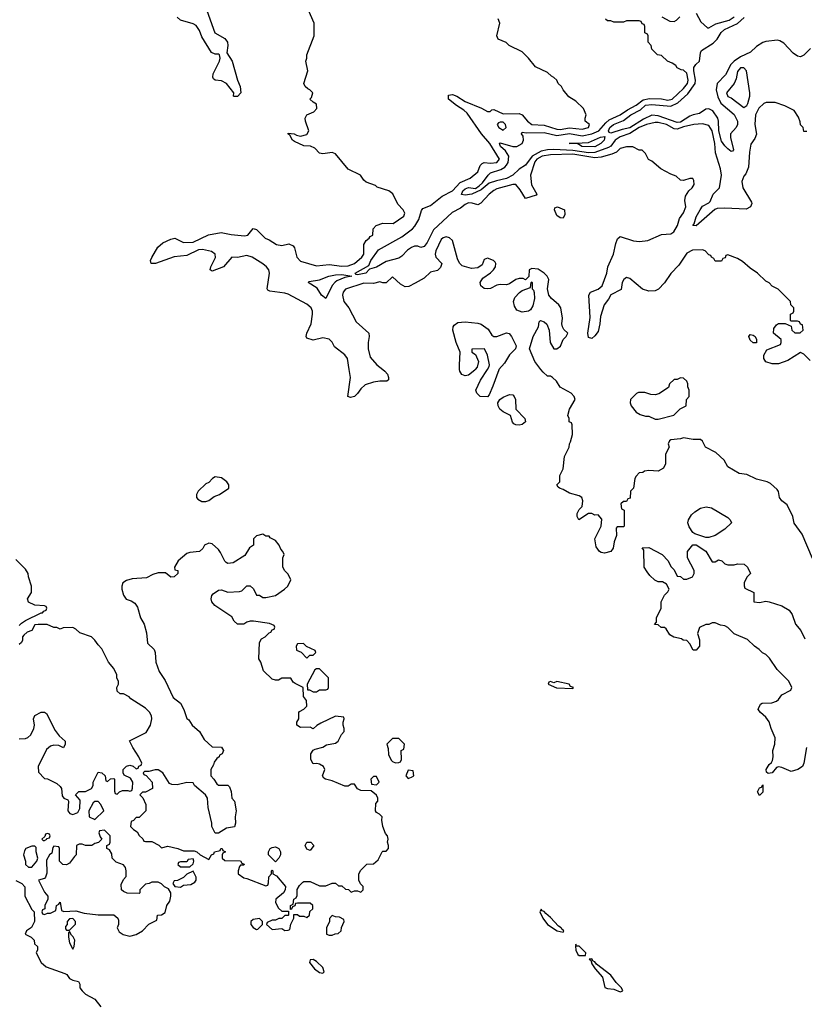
# Model space of a CAD drawing. Header units: inches. Extents: x 2380249 to 2585472, y 382747 to 546448.
# Tile 424 of 626: x 2504694 to 2509653, y 465985 to 472213. Entities that reach past the tile are written whole.
import ezdxf

# ---------------------------------------------------------------- set-up
doc = ezdxf.new("R2010")
doc.units = ezdxf.units.IN
doc.header["$MEASUREMENT"] = 0
doc.layers.add('C5406', color=7, linetype='Continuous')
doc.layers.add('C5407', color=7, linetype='Continuous')

msp = doc.modelspace()

# ---------------------------------------------------------------- linework, layer by layer
at = {"layer": 'C5406', "color": 4}
for points, elevation in [([(2506989.8, 470000), (2507002.8, 469990), (2507018.8, 469970), (2507026, 469950), (2507024.7, 469935.3), (2507014, 469926), (2506970, 469926.6), (2506930, 469920.9), (2506876.8, 469903.2), (2506850, 469879), (2506830, 469848.7), (2506811.3, 469830), (2506784, 469824), (2506769, 469830), (2506785.1, 469950), (2506777.4, 470000)], 36), ([(2507573.7, 470000), (2507570, 469995.6), (2507530, 469965.1), (2507510, 469959.5), (2507488.4, 469968.4), (2507475.6, 469990), (2507474.9, 470000)], 36), ([(2507722.8, 470000), (2507721.5, 469998.5), (2507684.8, 469895.2), (2507660.5, 469839.5), (2507650, 469826.6), (2507605.2, 469830), (2507583.7, 469850), (2507577, 469870), (2507607.6, 469932.4), (2507650.1, 470000)], 36), ([(2509705.1, 468805.1), (2509638.9, 468958.9), (2509590, 469028.7), (2509581.2, 469070), (2509544, 469144), (2509510, 469169.2), (2509497.2, 469190), (2509489.3, 469229.3), (2509481.2, 469241.2), (2509438.6, 469278.6), (2509418, 469290), (2509350, 469306), (2509290, 469337), (2509241.6, 469341.6), (2509170, 469384), (2509146, 469426), (2509094.5, 469474.5), (2509028, 469510), (2509010, 469546), (2508998, 469558), (2508950, 469558), (2508890, 469568.7), (2508870, 469562), (2508810, 469555.3), (2508802, 469550), (2508792, 469530), (2508798, 469510), (2508776, 469464), (2508776, 469404), (2508763.6, 469376.4), (2508730, 469358), (2508670, 469362), (2508643.6, 469356.4), (2508631.6, 469348.4), (2508610, 469346), (2508590, 469326), (2508582, 469310), (2508574, 469250), (2508554, 469230), (2508552.7, 469187.3), (2508538, 469182), (2508530, 469166), (2508510, 469166), (2508494, 469150), (2508498, 469118), (2508514, 469110), (2508514, 469010), (2508510, 469006), (2508470, 469006), (2508463.6, 468996.4), (2508466, 468950), (2508451, 468910), (2508444.7, 468870), (2508430, 468849), (2508390, 468839), (2508370, 468842), (2508358, 468850), (2508338, 468878), (2508329.3, 468930), (2508369.2, 469010), (2508373.6, 469053.6), (2508350, 469082), (2508330, 469078), (2508310, 469088.7), (2508290, 469088.7), (2508229.1, 469049.1), (2508218, 469070), (2508218, 469090), (2508230, 469114), (2508250, 469134), (2508254, 469170), (2508248, 469190), (2508230, 469202), (2508170, 469219), (2508130, 469242), (2508106, 469250), (2508096.4, 469256.4), (2508089, 469270), (2508108, 469290), (2508108.7, 469330), (2508128.4, 469371.6), (2508138, 469450), (2508168, 469510), (2508168.7, 469530), (2508176.4, 469543.6), (2508188, 469590), (2508186, 469650), (2508182, 469662), (2508166, 469670), (2508166, 469690), (2508158, 469710), (2508169, 469750), (2508204, 469810), (2508199, 469830), (2508179, 469850), (2508109.5, 469889.5), (2508086, 469926), (2508062, 469950), (2508050, 469957.2), (2508030, 469959), (2508002.7, 469982.7), (2507988.9, 470000)], 36), ([(2509667.3, 467610), (2509651, 467510), (2509642, 467490), (2509612, 467470), (2509570, 467457.2), (2509510, 467482.9), (2509490, 467486.6), (2509477.3, 467482.7), (2509450, 467449.4), (2509425.6, 467445.6), (2509414, 467454), (2509412.7, 467470), (2509430, 467501), (2509446, 467514), (2509452.5, 467527.5), (2509457, 467550), (2509455.1, 467590), (2509466, 467630), (2509469.2, 467670), (2509442.7, 467730), (2509432, 467772), (2509410, 467802), (2509375.3, 467830), (2509362, 467850), (2509363.1, 467856.9), (2509376.4, 467883.6), (2509386, 467890), (2509448.4, 467891.6), (2509476.4, 467903.6), (2509490, 467914), (2509510, 467942), (2509568.4, 467971.6), (2509575.3, 467990), (2509555.3, 468030), (2509482, 468102), (2509433.6, 468173.6), (2509410, 468198), (2509389.1, 468209.1), (2509368, 468230), (2509338, 468250), (2509293.6, 468293.6), (2509209.1, 468329.1), (2509170, 468368), (2509150, 468378), (2509123.1, 468383.1), (2509090, 468398), (2509070, 468398), (2509050, 468388), (2509030, 468388), (2508991.6, 468368.4), (2508978, 468330), (2508991.3, 468290), (2508991.3, 468250), (2508970, 468226), (2508950, 468226), (2508930, 468266), (2508910, 468286), (2508888.4, 468288.4), (2508876.4, 468296.4), (2508828.4, 468308.4), (2508803.1, 468323.1), (2508780.4, 468360.4), (2508770, 468368), (2508748.4, 468368.4), (2508730, 468386), (2508707.3, 468387.3), (2508718, 468402), (2508718, 468430), (2508748, 468490), (2508748.4, 468531.6), (2508770, 468574), (2508790, 468594), (2508798, 468610), (2508782, 468642), (2508756.4, 468656.4), (2508730, 468658), (2508708.4, 468668.4), (2508676.4, 468696.4), (2508660.2, 468720.2), (2508642, 468750), (2508638, 468858), (2508628.4, 468871.6), (2508670, 468874), (2508754, 468830), (2508792, 468790), (2508810, 468754), (2508830, 468734), (2508850, 468694), (2508871.6, 468691.6), (2508890, 468674), (2508910, 468674), (2508946, 468690), (2508958, 468710), (2508958, 468730), (2508915.3, 468810), (2508915.3, 468850), (2508948.9, 468891.1), (2508970, 468891.3), (2509030.4, 468850.4), (2509070, 468784.7), (2509090, 468784.7), (2509110, 468796), (2509130.9, 468790.9), (2509150, 468772), (2509170, 468764.7), (2509210, 468764.7), (2509231.6, 468771.6), (2509274, 468770), (2509294, 468750), (2509312, 468710), (2509290, 468686), (2509272, 468650), (2509272.7, 468632.7), (2509278, 468618), (2509334, 468590), (2509334, 468530), (2509370, 468526), (2509410, 468534), (2509430, 468530.7), (2509510, 468504.7), (2509558, 468478), (2509576, 468450), (2509597.3, 468390), (2509630.8, 468350), (2509656.8, 468296.8)], 36), ([(2504690, 468382), (2504704.7, 468395.3), (2504730, 468412), (2504830, 468462), (2504838, 468462), (2504847.3, 468472.7), (2504862, 468478), (2504866, 468490), (2504862, 468502), (2504850, 468506), (2504788.9, 468508.9), (2504750, 468528), (2504744, 468550), (2504768, 468590), (2504768.7, 468630), (2504748.9, 468688.9), (2504748.7, 468710), (2504730, 468738), (2504670, 468798)], 44), ([(2504690, 467664), (2504730, 467666.8), (2504746.3, 467673.7), (2504764, 467690), (2504784, 467730), (2504788.7, 467750), (2504782, 467790), (2504788.9, 467811.1), (2504830, 467832), (2504850, 467832), (2504863.6, 467823.6), (2504918, 467718), (2504943.5, 467683.5), (2504982, 467650), (2504982, 467630), (2504971.6, 467608.4), (2504942, 467622), (2504910, 467624), (2504890, 467617.2), (2504863, 467597), (2504812, 467490), (2504812.7, 467452.7), (2504850, 467414), (2504870, 467412), (2504930, 467382), (2504950, 467362), (2504958, 467350), (2504963.6, 467303.6), (2504974, 467290), (2504998, 467278), (2505002, 467270), (2504998, 467210), (2505011.1, 467191.1), (2505030, 467186), (2505062, 467198), (2505075.3, 467224.7), (2505076.4, 467276.4), (2505046, 467310), (2505068.9, 467331.1), (2505110, 467331.3), (2505148, 467350), (2505158, 467370), (2505158, 467390), (2505190, 467454), (2505214, 467450), (2505234, 467430), (2505238, 467398), (2505250, 467394), (2505268, 467412), (2505290, 467414), (2505294, 467410), (2505292.7, 467332.7), (2505298, 467318), (2505310, 467314), (2505326, 467330), (2505343.1, 467336.9), (2505378, 467338), (2505390, 467334), (2505402, 467338), (2505408, 467352), (2505408.7, 467390), (2505394.6, 467414.6), (2505355.3, 467435.3), (2505348, 467450), (2505349, 467471), (2505369, 467491), (2505390, 467498), (2505411.6, 467491.6), (2505430, 467474), (2505442, 467478), (2505448, 467492), (2505462, 467498), (2505466, 467510), (2505448, 467550), (2505409.1, 467609.1), (2505388.4, 467651.6), (2505494.6, 467705.4), (2505522, 467750), (2505528.7, 467790), (2505528, 467810), (2505513.6, 467833.6), (2505490, 467858), (2505396.4, 467916.4), (2505386, 467930), (2505350, 467948), (2505330, 467948), (2505310, 467966), (2505308, 467990), (2505318, 468010), (2505318, 468030), (2505308.9, 468048.9), (2505308, 468070), (2505288.9, 468108.9), (2505255.3, 468150), (2505213.6, 468233.6), (2505190, 468258), (2505170, 468288), (2505148.9, 468308.9), (2505074, 468334), (2505050, 468358), (2505030, 468368), (2504970, 468366), (2504950, 468358), (2504930, 468368), (2504910, 468368), (2504867.3, 468387.3), (2504810, 468388), (2504790, 468386), (2504772, 468350), (2504742, 468338), (2504719.6, 468320.4), (2504712, 468310), (2504711.1, 468288.9), (2504705.4, 468274.6), (2504690, 468262)], 44), ([(2504669.1, 466769.1), (2504708.4, 466748.4), (2504727.3, 466727.3), (2504726, 466670), (2504770, 466586), (2504786, 466570), (2504788, 466510), (2504768.4, 466471.6), (2504738, 466450), (2504728, 466430), (2504766, 466410), (2504786, 466390), (2504788.4, 466368.4), (2504806, 466350), (2504806, 466330), (2504798, 466310), (2504830, 466248.7), (2504861.5, 466221.5), (2504980.2, 466180.2), (2504992.9, 466172.9), (2505010, 466148), (2505030, 466138), (2505066, 466130), (2505073.6, 466113.6), (2505075.3, 466090), (2505088.7, 466070), (2505110, 466049), (2505170, 466018), (2505208, 465970)], 44)]:
    msp.add_lwpolyline(points, dxfattribs=dict(at, elevation=elevation))
for points, elevation in [([(2508870, 469948), (2508850, 469938), (2508830, 469938), (2508802, 469910), (2508794, 469886), (2508734.4, 469845.6), (2508710, 469839.3), (2508682.5, 469842.5), (2508646, 469854), (2508605.4, 469854.6), (2508591.6, 469848.4), (2508554, 469810), (2508552, 469790), (2508558, 469770), (2508590, 469731.3), (2508615.3, 469715.3), (2508650, 469704.7), (2508670, 469704.7), (2508710, 469686), (2508730, 469686.8), (2508829.4, 469710.6), (2508869.1, 469750.9), (2508906, 469770), (2508908.9, 469811.1), (2508926, 469830), (2508926, 469870), (2508918, 469890), (2508918, 469910), (2508910, 469926), (2508890, 469946)], 36), ([(2507850, 469648.2), (2507829.7, 469649.7), (2507816.9, 469656.9), (2507808.2, 469668.2), (2507797.2, 469710), (2507750, 469731.5), (2507729.8, 469749.8), (2507718.7, 469770), (2507716.2, 469790), (2507729.2, 469810), (2507750, 469824.9), (2507790, 469843), (2507810, 469839.1), (2507819.1, 469830), (2507828.2, 469810), (2507830.8, 469750), (2507887.3, 469690), (2507890.8, 469670), (2507870, 469652.3)], 36), ([(2505930, 469322), (2505912, 469310), (2505890, 469286), (2505870, 469278), (2505822, 469230), (2505812, 469210), (2505812, 469190), (2505819.6, 469179.6), (2505845.4, 469165.4), (2505870, 469164.7), (2505890, 469172), (2505924, 469196), (2505958, 469210), (2506015.3, 469250), (2506015.1, 469270), (2506002.7, 469290), (2505970, 469314.5)], 44), ([(2509030, 468938.4), (2508960.7, 468960.7), (2508949.1, 468969.1), (2508924.8, 469004.8), (2508917, 469030), (2508920.7, 469050), (2508939.4, 469080.6), (2508960.4, 469099.6), (2508997.7, 469122.3), (2509032.7, 469132.7), (2509066, 469126), (2509170, 469064.7), (2509184.7, 469050), (2509192, 469030), (2509151, 468990), (2509090, 468949.5), (2509050, 468938.4)], 36), ([(2506230, 468958), (2506190, 468948), (2506172, 468930), (2506172, 468890), (2506147.3, 468872.7), (2506116.3, 468823.7), (2506043.5, 468776.5), (2506010, 468773.2), (2505999.3, 468779.3), (2505990, 468788.7), (2505963.7, 468843.7), (2505950, 468862), (2505910, 468898), (2505890, 468902), (2505862, 468890), (2505851, 468869), (2505831, 468849), (2505770, 468842.7), (2505750, 468836), (2505696, 468790), (2505672, 468750), (2505674, 468734), (2505694, 468730), (2505694, 468710), (2505670, 468688), (2505650, 468686), (2505615.3, 468715.3), (2505570, 468715.3), (2505535.3, 468704.7), (2505496.7, 468683.3), (2505404.1, 468675.9), (2505370, 468666), (2505346, 468650), (2505338.8, 468630), (2505338.8, 468610), (2505350, 468572), (2505367.5, 468547.5), (2505398, 468538), (2505422, 468522), (2505438, 468498), (2505458, 468430), (2505481, 468390), (2505495.3, 468335.3), (2505502, 468270), (2505544.7, 468230), (2505550.7, 468210.7), (2505554.8, 468150), (2505574.8, 468090), (2505614.2, 468034.2), (2505664.9, 467924.9), (2505711, 467890), (2505731.3, 467850), (2505750, 467794), (2505763.6, 467783.6), (2505784.7, 467750), (2505831.3, 467710), (2505859.8, 467659.8), (2505910, 467614), (2505970, 467612), (2505982, 467590), (2505974, 467570), (2505958, 467562), (2505954, 467550), (2505939.6, 467540.4), (2505923.6, 467516.4), (2505919.6, 467500.4), (2505902, 467470), (2505902, 467430), (2505922, 467410), (2505939.6, 467379.6), (2505950, 467372), (2506010, 467372), (2506019.8, 467359.8), (2506030.9, 467330.9), (2506036, 467290), (2506051, 467270), (2506062.8, 467210), (2506056, 467170), (2506058, 467130), (2506051.3, 467108.7), (2506000.7, 467099.3), (2505950, 467068), (2505930, 467068), (2505909.1, 467109.1), (2505909, 467130), (2505885.2, 467230), (2505882, 467290), (2505868, 467310), (2505798, 467370), (2505790, 467386), (2505750, 467388), (2505690, 467374), (2505655.3, 467375.3), (2505642, 467382), (2505598, 467450), (2505570, 467468), (2505550, 467468), (2505510, 467458), (2505482, 467458), (2505474, 467450), (2505478, 467438), (2505492.7, 467432.7), (2505532, 467390), (2505534, 467350), (2505490, 467326), (2505470, 467326), (2505454, 467310), (2505472, 467292), (2505492, 467250), (2505491.6, 467208.4), (2505450, 467166), (2505430, 467166), (2505412.7, 467147.3), (2505398, 467142), (2505394, 467110), (2505414, 467090), (2505436.9, 467076.9), (2505450, 467054), (2505472.7, 467032.7), (2505478, 467018), (2505490, 467014), (2505530, 467014), (2505572.7, 466992.7), (2505590, 466974), (2505630, 466984.7), (2505694, 466970), (2505730, 466956), (2505796.9, 466956.9), (2505814, 466950), (2505834, 466930), (2505890, 466902), (2505906, 466930), (2505922, 466938), (2505926, 466950), (2505962, 466958), (2505966, 466970), (2505974, 466970), (2505978, 466958), (2505994, 466950), (2505978, 466942), (2505974, 466930), (2505974, 466910), (2505990, 466894), (2506090, 466892), (2506098, 466878), (2506112.7, 466872.7), (2506110, 466866), (2506090, 466866), (2506083.6, 466856.4), (2506074, 466830), (2506074, 466810), (2506110, 466784.7), (2506130, 466782), (2506250, 466734), (2506262, 466738), (2506267.3, 466752.7), (2506268.4, 466791.6), (2506286, 466810), (2506286, 466830), (2506290, 466834), (2506294, 466830), (2506294, 466810), (2506316.9, 466796.9), (2506374, 466730), (2506372, 466710), (2506362, 466690), (2506314, 466650), (2506312, 466630), (2506330, 466594), (2506350, 466574), (2506394, 466574), (2506394, 466550), (2506390, 466546), (2506370, 466546), (2506351.6, 466528.4), (2506332.7, 466527.3), (2506310, 466518), (2506290, 466518), (2506258, 466502), (2506254, 466490), (2506290, 466458), (2506350, 466464.7), (2506370, 466452), (2506390, 466454), (2506402, 466458), (2506408.4, 466491.6), (2506426, 466530), (2506427.3, 466552.7), (2506450, 466554), (2506463.6, 466543.6), (2506490, 466542), (2506510, 466534), (2506526, 466550), (2506527.3, 466572.7), (2506546, 466590), (2506546, 466610), (2506530, 466626), (2506450, 466626), (2506438, 466622), (2506432.7, 466607.3), (2506418, 466602), (2506412.7, 466587.3), (2506406, 466586), (2506406, 466610), (2506422, 466618), (2506426, 466650), (2506442, 466658), (2506447.3, 466672.7), (2506448.4, 466711.6), (2506463.1, 466736.9), (2506483.1, 466756.9), (2506490, 466762), (2506530, 466762), (2506590, 466734), (2506630, 466734), (2506668.4, 466751.6), (2506690, 466752), (2506710, 466734), (2506730, 466734), (2506752.7, 466712.7), (2506771.6, 466711.6), (2506790, 466694), (2506810, 466702), (2506830, 466702), (2506850, 466694), (2506866, 466710), (2506866, 466730), (2506847.3, 466747.3), (2506838, 466770), (2506838, 466810), (2506850, 466834), (2506887.3, 466872.7), (2506930, 466874), (2506960.4, 466899.6), (2506986, 466950), (2506990, 466954), (2507010, 466954), (2507026, 466970), (2507026, 466990), (2507018, 467010), (2507022, 467030), (2507018, 467050), (2507005.6, 467065.6), (2506989.1, 467110.9), (2506982, 467150), (2506986, 467170), (2506968.7, 467188.7), (2506950, 467198), (2506942, 467210), (2506945.2, 467254.8), (2506958, 467270), (2506958, 467290), (2506948.4, 467308.4), (2506916.4, 467336.4), (2506850, 467338), (2506830, 467348), (2506810, 467378), (2506790, 467378), (2506770, 467366), (2506750, 467366), (2506670, 467398), (2506626, 467410), (2506616.4, 467416.4), (2506608.7, 467430), (2506622, 467470), (2506615.3, 467490), (2506590, 467504), (2506572, 467508), (2506550, 467506), (2506540.4, 467520.4), (2506535.3, 467535.3), (2506534, 467570), (2506550, 467592), (2506561.2, 467598.8), (2506610, 467611.3), (2506633.6, 467626.4), (2506690, 467638), (2506708, 467650), (2506727.3, 467692.7), (2506746, 467710), (2506746, 467730), (2506738, 467750), (2506738, 467770), (2506746, 467790), (2506742, 467802), (2506690, 467808), (2506596.9, 467763.1), (2506571.6, 467748.4), (2506550, 467728), (2506530, 467738), (2506470, 467735.3), (2506446, 467750), (2506446, 467770), (2506458, 467790), (2506458, 467830), (2506462, 467838), (2506490, 467852), (2506508, 467870), (2506507.3, 467907.3), (2506487.3, 467932.7), (2506486, 467990), (2506434.6, 468014.6), (2506423.1, 468023.1), (2506407.3, 468047.3), (2506350, 468048), (2506330, 468035.3), (2506310, 468035.3), (2506290, 468042), (2506234.6, 468094.6), (2506218, 468150), (2506206, 468170), (2506210, 468274), (2506223.1, 468296.9), (2506246, 468310), (2506270, 468334), (2506282, 468338), (2506290, 468354), (2506302, 468358), (2506306, 468370), (2506302, 468382), (2506273.6, 468393.6), (2506171, 468409), (2506150, 468408.7), (2506130, 468402), (2506110, 468388.7), (2506070, 468388.7), (2506050, 468408), (2506035.3, 468435.3), (2505927.9, 468507.9), (2505909.2, 468530), (2505904, 468550), (2505909.3, 468570.7), (2505918, 468582), (2505950, 468604.7), (2505970, 468606), (2506010, 468591), (2506084, 468596), (2506099, 468601), (2506130, 468631.3), (2506150, 468632), (2506172.7, 468612.7), (2506190, 468574), (2506210, 468572), (2506230, 468558), (2506250, 468558), (2506310, 468571.3), (2506368, 468610), (2506388, 468630), (2506408, 468670), (2506390, 468706), (2506370, 468726), (2506358, 468750), (2506358, 468810), (2506366, 468830), (2506358, 468850), (2506344, 468864), (2506333.2, 468890), (2506310, 468918), (2506276.4, 468936.4), (2506270, 468946), (2506250, 468946)], 44), ([(2506487.3, 468267.3), (2506450, 468266), (2506442, 468250), (2506444.7, 468224.7), (2506472.7, 468212.7), (2506510, 468174), (2506527.3, 468192.7), (2506550, 468194), (2506566, 468210), (2506562, 468222), (2506507.3, 468247.3)], 44), ([(2506590, 468108), (2506570, 468108), (2506559.6, 468100.4), (2506512, 468010), (2506514, 467974), (2506526, 467974), (2506550, 467962), (2506570, 467962), (2506590, 467974), (2506630, 467974), (2506642, 467978), (2506646, 467990), (2506646, 468050)], 44), ([(2508090, 468028), (2508070, 468018), (2508050, 468026), (2508038, 468022), (2508034, 468010), (2508086.4, 467986.4), (2508190, 467982), (2508194, 467990), (2508176.4, 467996.4), (2508166, 468010)], 44), ([(2507090, 467666), (2507050, 467666), (2507014, 467630), (2507023.6, 467603.6), (2507025.4, 467565.4), (2507042, 467530), (2507050, 467522), (2507070, 467512), (2507090, 467514), (2507102, 467518), (2507107.3, 467532.7), (2507106, 467590), (2507122, 467598), (2507126, 467630)], 44), ([(2506950, 467426), (2506930, 467426), (2506914, 467410), (2506918, 467378), (2506950, 467374), (2506966, 467390)], 44), ([(2507150, 467466), (2507134, 467430), (2507150, 467414), (2507170, 467422), (2507186, 467430), (2507182, 467462)], 44), ([(2509370, 467306), (2509358, 467330), (2509370, 467354), (2509382, 467358), (2509390, 467374), (2509390, 467326)], 36), ([(2505190, 467268), (2505170, 467268), (2505159.6, 467260.4), (2505132, 467210), (2505134, 467170), (2505170, 467154), (2505226, 467210), (2505208, 467250)], 44), ([(2505230, 467086), (2505198, 467082), (2505194, 467070), (2505203.6, 467043.6), (2505214, 467030), (2505191.6, 467008.4), (2505170, 467002), (2505150, 466989), (2505110, 466988.7), (2505090, 466998), (2505070, 466998), (2505054, 466990), (2505051.3, 466930), (2505039.6, 466920.4), (2505010, 466878), (2504990, 466868), (2504966, 466870), (2504946, 466890), (2504946, 466970), (2504942, 466982), (2504910, 466986), (2504903.6, 466976.4), (2504898, 466942), (2504882, 466930), (2504863.6, 466896.4), (2504865.4, 466814.6), (2504858, 466790), (2504850, 466782), (2504814, 466770), (2504850, 466694), (2504872, 466670), (2504872, 466650), (2504854, 466610), (2504854, 466590), (2504838, 466582), (2504834, 466570), (2504838, 466558), (2504850, 466554), (2504870, 466562), (2504890, 466562), (2504922, 466578), (2504926, 466610), (2504942, 466618), (2504950, 466632), (2504958, 466578), (2504972.7, 466572.7), (2505050, 466576), (2505102, 466562), (2505190, 466551), (2505290, 466552), (2505314, 466530), (2505318, 466518), (2505318, 466490), (2505311.3, 466470), (2505323.5, 466443.5), (2505347.5, 466427.5), (2505390, 466416.3), (2505430, 466426), (2505470, 466451), (2505510, 466491.3), (2505562, 466518), (2505566, 466550), (2505590, 466552), (2505614, 466566), (2505625.2, 466610), (2505642.7, 466637.3), (2505649.3, 466670), (2505649, 466690), (2505635.3, 466715.3), (2505610, 466728), (2505590, 466748), (2505570, 466758), (2505530, 466758), (2505511.6, 466748.4), (2505490, 466746), (2505454, 466710), (2505454, 466690), (2505450, 466686), (2505372.7, 466687.3), (2505350, 466698), (2505338, 466710), (2505336.4, 466743.6), (2505350, 466774), (2505367.3, 466792.7), (2505368, 466830), (2505362, 466850), (2505350, 466868), (2505304.7, 466884.7), (2505278, 466910), (2505276.4, 466936.4), (2505262, 466962), (2505246, 466970), (2505246, 466990), (2505262, 466998), (2505266, 467010), (2505266, 467050)], 44), ([(2504870, 467066), (2504858, 467062), (2504854, 467046), (2504834, 467030), (2504842, 467022), (2504850, 467022), (2504866, 467030), (2504866, 467034), (2504882, 467038), (2504886, 467050), (2504882, 467062)], 44), ([(2506530, 466958), (2506510, 466966), (2506498, 466990), (2506510, 467011.3), (2506534, 467010), (2506554, 466990)], 44), ([(2504790, 466986), (2504770, 466986), (2504734, 466970), (2504723.6, 466956.4), (2504718, 466930), (2504731.1, 466891.1), (2504732, 466870), (2504750, 466852), (2504770, 466852), (2504802, 466890), (2504808, 466910), (2504798, 466950), (2504798, 466978)], 44), ([(2506310, 466886), (2506266, 466930), (2506266, 466950), (2506278, 466970), (2506290, 466978), (2506310, 466982), (2506332, 466970), (2506342, 466950), (2506342, 466930), (2506331.3, 466908.7)], 44), ([(2505790, 466906), (2505758, 466902), (2505750, 466886), (2505710, 466886), (2505698, 466882), (2505694, 466870), (2505710, 466854), (2505770, 466854), (2505790, 466874), (2505795.3, 466890)], 44), ([(2505790, 466828), (2505751.1, 466808.9), (2505730, 466788), (2505691.6, 466768.4), (2505670, 466766), (2505662, 466750), (2505674, 466730), (2505710, 466726.8), (2505730, 466738), (2505776, 466744), (2505802, 466758), (2505808.7, 466770), (2505809, 466790)], 44), ([(2507990, 466588), (2507981, 466570), (2508001, 466530), (2508031, 466490), (2508092, 466450), (2508130, 466442), (2508132.7, 466450), (2508120.1, 466460.1), (2508116, 466470), (2508099.3, 466479.3), (2508050, 466534.5), (2508019.3, 466559.3), (2508010, 466572.7), (2507997.2, 466577.2)], 44), ([(2505030, 466528), (2505010, 466526), (2504994, 466510), (2504994, 466490), (2504983.6, 466476.4), (2504983.6, 466463.6), (2504990, 466454), (2505010, 466454), (2505047.3, 466492.7), (2505048, 466510)], 44), ([(2506210, 466528), (2506170, 466521.2), (2506156, 466510), (2506156, 466490), (2506170, 466471.3), (2506190, 466458), (2506199, 466461), (2506228.7, 466490), (2506228, 466510)], 44), ([(2506670, 466546), (2506652.7, 466527.3), (2506652, 466510), (2506634, 466470), (2506634, 466430), (2506650, 466422), (2506670, 466422), (2506688.4, 466431.6), (2506707.3, 466432.7), (2506726, 466450), (2506728.4, 466471.6), (2506746, 466510), (2506742, 466522), (2506716.4, 466536.4), (2506690, 466538)], 44), ([(2505010, 466446), (2505002, 466438), (2505002, 466410), (2505010, 466374), (2505030, 466334), (2505038, 466350), (2505042, 466390), (2505032.9, 466412.9), (2505022, 466422)], 44), ([(2508210, 466366), (2508206, 466354), (2508208.3, 466328.3), (2508221.1, 466301.1), (2508230, 466294.8), (2508270, 466294), (2508271.5, 466311.5), (2508230, 466352.3), (2508214, 466354)], 44), ([(2506550, 466268), (2506530, 466266), (2506526, 466250), (2506558, 466210), (2506590, 466186), (2506610, 466182), (2506618, 466190), (2506610, 466218), (2506570, 466255.3)], 44), ([(2508310, 466273.2), (2508294, 466270), (2508303.6, 466263.6), (2508310, 466242), (2508331.3, 466210), (2508377.3, 466157.3), (2508391.6, 466091.6), (2508410, 466084.7), (2508450, 466082), (2508490, 466064.7), (2508506, 466070), (2508498, 466090), (2508464, 466124), (2508430, 466168.7), (2508340.2, 466240.2), (2508330, 466254), (2508318, 466258)], 44)]:
    msp.add_lwpolyline(points, close=True, dxfattribs=dict(at, elevation=elevation))
at = {"layer": 'C5407', "color": 4}
for points, elevation in [([(2505856.4, 472330), (2505928.5, 472128.5), (2505990, 472094), (2506006.8, 472070), (2506010.7, 472050), (2506003.6, 472003.6), (2506037.3, 471950), (2506070.5, 471830), (2506086.8, 471790), (2506090.9, 471749.1), (2506070, 471726), (2506050, 471726), (2506046, 471730), (2506048, 471750), (2506002, 471810), (2505970, 471825.2), (2505930, 471829.2), (2505919, 471839), (2505914, 471850), (2505917.2, 471870), (2505957.2, 471950), (2505962, 471970), (2505958, 471990), (2505950, 471995.3), (2505930, 471995.3), (2505906, 472006), (2505844.4, 472104.4), (2505830, 472144), (2505810, 472176), (2505790, 472186), (2505710, 472209.3), (2505690, 472229)], 36), ([(2506777.4, 470000), (2506766.6, 470070), (2506750, 470092.3), (2506684.2, 470144.2), (2506670, 470173.2), (2506650, 470192.7), (2506610, 470200.9), (2506550, 470185.2), (2506510, 470198), (2506505.2, 470210), (2506509.3, 470230), (2506537.2, 470290), (2506545.2, 470350), (2506545.2, 470370), (2506537.2, 470390), (2506510, 470413.2), (2506390, 470476), (2506370, 470482.7), (2506275.1, 470495.1), (2506262.9, 470502.9), (2506259.3, 470510), (2506273.2, 470610), (2506269, 470630), (2506254, 470650), (2506230, 470669.2), (2506164, 470710), (2506130, 470720.5), (2506070, 470709.6), (2506034, 470710), (2505982.8, 470650), (2505910, 470621.2), (2505899, 470630), (2505902, 470650), (2505931.5, 470708.5), (2505929.3, 470730), (2505906, 470746), (2505850, 470758.4), (2505823.7, 470756.3), (2505750, 470721.3), (2505670, 470712.3), (2505552, 470670), (2505526, 470670), (2505522, 470690), (2505528.7, 470708.7), (2505566.5, 470773.5), (2505598.6, 470801.4), (2505650, 470824.7), (2505674, 470830), (2505730, 470802.8), (2505790, 470805.5), (2505888.5, 470851.5), (2505966.9, 470866.9), (2506030, 470854.4), (2506115.1, 470844.9), (2506135.3, 470850), (2506170, 470891.3), (2506190, 470884.7), (2506244.7, 470830), (2506270, 470820.7), (2506318, 470790), (2506350, 470784.9), (2506394.8, 470794.8), (2506422.8, 470782.8), (2506430.5, 470770.5), (2506444.9, 470710), (2506470, 470684.9), (2506570, 470656.4), (2506650, 470664.4), (2506730, 470653.7), (2506770, 470655.3), (2506810, 470670.4), (2506857.6, 470710), (2506869.5, 470730), (2506869.3, 470790), (2506883.6, 470816.4), (2506902, 470830), (2506910, 470842), (2506926, 470850), (2506928, 470890), (2506948, 470910), (2506990, 470926), (2507055.5, 470924.5), (2507122, 470970), (2507129, 470990), (2507117.2, 471010), (2507085.1, 471045.1), (2507052.3, 471112.3), (2507028, 471130), (2506954, 471154), (2506943.1, 471163.1), (2506884.7, 471184.7), (2506870, 471198), (2506848, 471230), (2506770, 471268), (2506690, 471364), (2506670, 471373.2), (2506610, 471365.2), (2506589.4, 471369.4), (2506559.3, 471399.3), (2506533.2, 471413.2), (2506490, 471415.3), (2506430, 471442), (2506418, 471450), (2506402, 471482), (2506388, 471490), (2506390, 471494), (2506428.4, 471491.6), (2506442.8, 471482.8), (2506470, 471476), (2506510, 471486), (2506520.9, 471510), (2506500.9, 471570), (2506499.3, 471590), (2506510, 471610.8), (2506554, 471630), (2506572.3, 471650), (2506570, 471678), (2506548, 471690), (2506528.7, 471710), (2506539, 471721), (2506546, 471750), (2506528.7, 471768.7), (2506514.6, 471774.6), (2506498, 471790), (2506489.2, 471810), (2506515.3, 471890), (2506502, 471950), (2506508.7, 471970), (2506509, 471990), (2506555.3, 472110), (2506555.3, 472190), (2506516.4, 472276.4)], 36), ([(2509691.3, 472030), (2509650, 471988), (2509630, 471978), (2509610, 471982), (2509582, 472002), (2509524.1, 472064.1), (2509498.9, 472078.9), (2509482.7, 472082.7), (2509410, 472075.4), (2509390, 472067.8), (2509350, 472043.1), (2509313.3, 472006.7), (2509250, 471978), (2509210.3, 471950), (2509188, 471930), (2509155.8, 471864.2), (2509102.6, 471810), (2509095.3, 471770), (2509105.7, 471725.7), (2509124.5, 471684.5), (2509210, 471612.4), (2509231.7, 471570), (2509231.8, 471550), (2509222.4, 471530), (2509186.4, 471490), (2509186.9, 471466.9), (2509204.7, 471390), (2509199.8, 471380.2), (2509190, 471379), (2509170, 471396), (2509150, 471414.5), (2509130, 471443.7), (2509112.4, 471510), (2509111.1, 471570), (2509106, 471590), (2509076, 471636), (2509050, 471649.7), (2509030, 471646.6), (2508990, 471619.2), (2508950, 471610.8), (2508930, 471601.8), (2508870, 471565.3), (2508850, 471562.4), (2508730, 471604.2), (2508690, 471609.7), (2508636.8, 471583.2), (2508550, 471528), (2508501.3, 471518.7), (2508430, 471495.1), (2508420.1, 471500.1), (2508415.1, 471510), (2508424.2, 471530), (2508447.3, 471550), (2508510, 471576), (2508557.6, 471610), (2508616.8, 471643.2), (2508650, 471671.1), (2508690, 471677.1), (2508810, 471666), (2508852.8, 471687.2), (2508916.5, 471743.5), (2508962.5, 471810), (2508964.8, 471830), (2508954.2, 471890), (2508955.3, 471910), (2508968, 471930), (2508991, 471950), (2508997.2, 472002.8), (2509003.1, 472016.9), (2509076.7, 472063.4), (2509102.4, 472090), (2509128.4, 472131.6), (2509149.2, 472150.8), (2509230, 472189.3), (2509272.6, 472227.4)], 24), ([(2508751.6, 472231.6), (2508803.6, 472203.6), (2508830, 472202), (2508846, 472210), (2508866, 472230)], 28), ([(2508970, 472254), (2508999.6, 472199.6), (2509042, 472162), (2509050, 472162), (2509094.2, 472185.8), (2509177.2, 472210), (2509209.2, 472230)], 28), ([(2509690, 470058), (2509650, 470098), (2509630, 470108.7), (2509550, 470058), (2509490, 470035.3), (2509450, 470035.3), (2509410, 470048.7), (2509398, 470070), (2509398, 470090), (2509416.4, 470123.6), (2509502, 470158), (2509506, 470170), (2509506, 470190), (2509458, 470230), (2509460.4, 470259.6), (2509476.4, 470283.6), (2509490, 470292), (2509532, 470292), (2509570, 470274), (2509574, 470250), (2509592.7, 470232.7), (2509627.3, 470232.7), (2509646, 470250), (2509642, 470282), (2509628, 470288), (2509622, 470302), (2509610, 470306), (2509570, 470306), (2509566, 470310), (2509566, 470350), (2509582, 470358), (2509586, 470370), (2509586, 470390), (2509568.4, 470408.4), (2509566, 470430), (2509488.4, 470508.4), (2509450, 470528), (2509430, 470548), (2509410, 470558), (2509358, 470610), (2509310, 470642), (2509263.1, 470683.1), (2509230, 470702), (2509170, 470726), (2509158, 470722), (2509152.7, 470707.3), (2509138, 470702), (2509130, 470686), (2509090, 470686), (2509082, 470702), (2509066, 470710), (2509062, 470722), (2509050, 470726), (2509026, 470750), (2509010, 470758), (2508945.4, 470754.6), (2508910, 470735.3), (2508859.8, 470660.2), (2508810, 470608), (2508770, 470548), (2508731.1, 470508.9), (2508710, 470498), (2508670, 470495.3), (2508630, 470508.7), (2508550, 470575.3), (2508530, 470582), (2508512, 470570), (2508502.8, 470550), (2508494.8, 470505.2), (2508430, 470473.2), (2508415.8, 470444.2), (2508387.3, 470410), (2508364.1, 470335.9), (2508361.6, 470290), (2508350, 470241.2), (2508330, 470213.2), (2508310, 470197.2), (2508290, 470202), (2508285.1, 470230), (2508300.7, 470330), (2508292, 470470), (2508301.2, 470490), (2508351.2, 470508.8), (2508374.5, 470530), (2508406, 470610), (2508411.6, 470650), (2508447.6, 470730), (2508462, 470798), (2508472.7, 470827.3), (2508490, 470841), (2508574.3, 470814.3), (2508610.9, 470809.1), (2508663.3, 470816.7), (2508750, 470854), (2508810, 470858.8), (2508828.7, 470870), (2508852.7, 470910), (2508865.2, 470954.8), (2508890, 470992), (2508904, 471030), (2508899, 471070), (2508902.7, 471097.3), (2508924, 471130), (2508945.2, 471150), (2508956, 471170), (2508955.5, 471195.5), (2508948.7, 471208.7), (2508930, 471209), (2508890, 471195.3), (2508870, 471198), (2508843.1, 471223.1), (2508810, 471235.3), (2508746, 471270), (2508690, 471318), (2508668.9, 471328.9), (2508650, 471366), (2508627.3, 471387.3), (2508610, 471388), (2508570, 471408), (2508530, 471408), (2508490, 471399), (2508465.5, 471374.5), (2508437.3, 471362.7), (2508370, 471344.2), (2508330, 471338.7), (2508190, 471362), (2508050, 471358.2), (2507996.3, 471350), (2507961.7, 471330), (2507950, 471313.6), (2507921.6, 471230), (2507928.1, 471168.1), (2507962, 471110), (2507958, 471102), (2507890, 471082), (2507857.6, 471137.6), (2507829.4, 471169.4), (2507810, 471171.2), (2507710, 471143.6), (2507690, 471133.3), (2507662.4, 471110), (2507608.6, 471051.4), (2507590, 471042.7), (2507553.2, 471053.2), (2507530, 471053.5), (2507510, 471044.2), (2507479.5, 471020.5), (2507426.5, 470993.5), (2507310, 470884.5), (2507270, 470802.7), (2507250, 470778), (2507230, 470772.3), (2507210, 470779.5), (2507190, 470779.6), (2507170, 470771.5), (2507145, 470755.1), (2507110, 470716.2), (2507090, 470703.6), (2507010, 470682.6), (2506950, 470646.6), (2506905.4, 470634.6), (2506881, 470610), (2506830, 470599), (2506821.2, 470601.2), (2506815.3, 470610), (2506901.2, 470658.8), (2506913.6, 470690), (2506962.6, 470757.4), (2507110, 470839.3), (2507176.9, 470890), (2507192.5, 470907.5), (2507216.9, 470950), (2507233.1, 471006.9), (2507242.3, 471017.7), (2507290, 471037.1), (2507364.2, 471095.8), (2507429.6, 471130), (2507477.8, 471182.2), (2507541.2, 471210), (2507589, 471250), (2507605.2, 471290), (2507617, 471303), (2507630, 471310.5), (2507670, 471305.3), (2507710, 471308.8), (2507726.6, 471330), (2507666.6, 471430), (2507612.8, 471490), (2507521.7, 471621.7), (2507501.2, 471641.2), (2507454, 471670), (2507404, 471710), (2507405.2, 471734.8), (2507430, 471739.1), (2507458, 471730), (2507510, 471694.8), (2507613.7, 471653.7), (2507650, 471632), (2507667.3, 471632.7), (2507678, 471642), (2507690, 471644.7), (2507750, 471618), (2507850, 471619.1), (2507870.4, 471610.4), (2507903, 471570), (2507930, 471550.5), (2508010, 471546), (2508090, 471519.6), (2508110, 471518.9), (2508170, 471529.2), (2508250, 471519.3), (2508288.7, 471530), (2508295.3, 471550), (2508268.7, 471570), (2508268.7, 471590), (2508275.3, 471610), (2508258, 471650), (2508210, 471698), (2508165.6, 471725.6), (2508128.7, 471770), (2508118, 471790), (2508098, 471810), (2508088, 471830), (2508070, 471848), (2508054.6, 471854.6), (2508030, 471878), (2507953.6, 471913.6), (2507909, 471970), (2507869.3, 472009.3), (2507788, 472050), (2507768.9, 472068.9), (2507718, 472090), (2507709, 472110), (2507728.7, 472190), (2507718, 472218)], 32), ([(2509670, 471506), (2509650, 471506), (2509646, 471530), (2509628.4, 471548.4), (2509627.3, 471567.3), (2509616.4, 471596.4), (2509590, 471638), (2509530, 471668.7), (2509468.9, 471688.9), (2509411.1, 471688.9), (2509396.9, 471683.1), (2509366.4, 471653.6), (2509344.7, 471610), (2509341, 471550), (2509351.1, 471488.9), (2509339.8, 471460.2), (2509315.3, 471424.7), (2509305.8, 471374.2), (2509301, 471279), (2509282.5, 471237.5), (2509270, 471222), (2509259.1, 471190), (2509264.9, 471150), (2509319.6, 471059.6), (2509322, 471050), (2509314, 471030), (2509285.4, 471014.6), (2509150, 471020.9), (2509102.4, 471017.6), (2509088.3, 471011.7), (2508970, 470909.4), (2508949.4, 470910), (2508958, 470922), (2508970, 470966), (2508994.5, 471010), (2509010, 471033.4), (2509050, 471054), (2509057.4, 471062.6), (2509076.2, 471110), (2509118, 471150), (2509129.2, 471230), (2509124, 471270), (2509091.5, 471371.5), (2509087.8, 471430), (2509070, 471508.7), (2509050, 471544), (2509010, 471554), (2508954, 471550), (2508890, 471535.3), (2508850, 471521), (2508830, 471521.7), (2508782, 471550), (2508730, 471562.7), (2508710, 471563.1), (2508654.8, 471550), (2508610, 471530.7), (2508550, 471493.2), (2508488.9, 471471.1), (2508458, 471450), (2508430, 471413.3), (2508415.6, 471404.4), (2508330, 471372.8), (2508290, 471370.6), (2508190, 471384.5), (2508070.8, 471390.8), (2508030, 471389.8), (2507990, 471382), (2507932.9, 471350), (2507890, 471293.6), (2507850, 471267.3), (2507811.1, 471228.9), (2507770, 471207.3), (2507706.7, 471193.3), (2507662.3, 471177.7), (2507610, 471137.2), (2507551.3, 471110), (2507510, 471102.4), (2507487.2, 471107.2), (2507494.5, 471130), (2507510, 471143.8), (2507530, 471150.3), (2507574, 471146), (2507599.1, 471160.9), (2507619.7, 471180.3), (2507655.6, 471230), (2507670, 471243.1), (2507735, 471264.9), (2507759.6, 471280.4), (2507770, 471292.4), (2507781.7, 471310), (2507786.6, 471350), (2507764, 471384), (2507734, 471410), (2507726, 471430), (2507730, 471434.8), (2507810, 471410.6), (2507835.3, 471410), (2507869, 471430), (2507879.3, 471450), (2507876, 471476), (2507865.2, 471490), (2507870, 471502), (2507896.3, 471496.3), (2508010, 471499.2), (2508090, 471479.7), (2508170, 471493.2), (2508250, 471477.1), (2508310, 471490.2), (2508354, 471510), (2508398.7, 471561.3), (2508420.4, 471579.6), (2508489.5, 471610), (2508536.5, 471643.5), (2508590, 471672.2), (2508634.2, 471705.8), (2508675.1, 471715.1), (2508750, 471712.4), (2508790, 471702.7), (2508818.4, 471710), (2508890, 471778), (2508914.7, 471810), (2508919.6, 471830), (2508910, 471874), (2508890, 471894), (2508875.3, 471895.3), (2508850, 471908), (2508842, 471922), (2508818, 471938), (2508788, 471950), (2508750, 471986), (2508726, 471990), (2508690, 472026), (2508686, 472050), (2508666, 472070), (2508666, 472110), (2508662, 472122), (2508646, 472130), (2508646, 472170), (2508642, 472182), (2508627.3, 472187.3), (2508622, 472202), (2508610, 472206), (2508530, 472206), (2508510, 472198), (2508450, 472198), (2508430, 472206), (2508410, 472206), (2508396.4, 472216.4)], 28), ([(2507988.9, 470000), (2507949, 470050), (2507915.3, 470130), (2507938.4, 470210), (2507974, 470270), (2507978, 470302), (2507986, 470310), (2508010, 470301), (2508026.4, 470286.4), (2508041, 470250), (2508047.3, 470170), (2508070, 470131.3), (2508090, 470131), (2508112.9, 470147.1), (2508129.1, 470190.9), (2508148, 470210), (2508158, 470230), (2508133.2, 470253.2), (2508124, 470270), (2508121.2, 470290), (2508124.7, 470324.7), (2508115.3, 470390), (2508102, 470410), (2508055.3, 470450), (2508039, 470470), (2508029, 470510), (2508038, 470570), (2508028, 470590), (2508008, 470610), (2507970, 470635.3), (2507930, 470638), (2507914, 470630), (2507912, 470588), (2507892, 470568), (2507875.3, 470575.3), (2507850, 470575.3), (2507830, 470569), (2507790, 470542.7), (2507770, 470535.1), (2507730, 470537.2), (2507710, 470533.2), (2507670, 470512.7), (2507650, 470509.4), (2507630, 470513.2), (2507608.7, 470530), (2507604, 470550), (2507621.5, 470578.5), (2507670, 470610.8), (2507689.2, 470630), (2507701.2, 470650), (2507704, 470670), (2507698.6, 470678.6), (2507688, 470690), (2507650, 470704), (2507630, 470695.3), (2507616.8, 470663.2), (2507590, 470644), (2507550, 470639), (2507490, 470655.3), (2507472.9, 470672.9), (2507460.2, 470700.2), (2507430, 470815.3), (2507410, 470834), (2507390, 470839), (2507370, 470833.2), (2507358.5, 470821.5), (2507324, 470750), (2507321, 470730), (2507324.7, 470710), (2507362, 470670), (2507354.8, 470645.2), (2507334.4, 470625.6), (2507290, 470615.3), (2507250, 470578), (2507194.4, 470545.6), (2507154, 470526), (2507130, 470524), (2507100.2, 470540.2), (2507050, 470586), (2507010.9, 470549.1), (2506990, 470549), (2506970, 470555.3), (2506930, 470543.7), (2506870, 470547), (2506752.4, 470507.6), (2506739.1, 470490), (2506734.9, 470470), (2506743, 470430), (2506774, 470390), (2506821.3, 470301.3), (2506900.7, 470230), (2506903, 470210), (2506895.8, 470170), (2506897.1, 470130), (2506910, 470078), (2506950.8, 470030), (2506989.8, 470000)], 36), ([(2507474.9, 470000), (2507473, 470030), (2507478, 470110), (2507452.8, 470170), (2507432.4, 470250), (2507433, 470270), (2507439.7, 470280.2), (2507463.5, 470296.5), (2507510, 470301.8), (2507590, 470293.7), (2507610, 470287), (2507655, 470255), (2507678.3, 470218.3), (2507690, 470208.5), (2507710, 470208.9), (2507770, 470231.8), (2507787.1, 470227.1), (2507802.4, 470210), (2507831.3, 470150), (2507826.8, 470130), (2507790, 470092.3), (2507758.9, 470041.1), (2507722.8, 470000)], 36), ([(2507650.1, 470000), (2507661.6, 470018.4), (2507663.6, 470030), (2507650.9, 470090.9), (2507631.1, 470131.1), (2507552, 470128), (2507551, 470110), (2507574.4, 470094.4), (2507594.6, 470050), (2507585.7, 470014.3), (2507573.7, 470000)], 36)]:
    msp.add_lwpolyline(points, dxfattribs=dict(at, elevation=elevation))
for points, elevation in [([(2509270, 471908), (2509250, 471908), (2509230, 471886), (2509221.4, 471838.6), (2509210.5, 471809.5), (2509160.7, 471750), (2509170, 471727.7), (2509190, 471718.8), (2509270, 471658), (2509289.1, 471670.9), (2509296.5, 471683.5), (2509309.2, 471730), (2509309.2, 471750), (2509288, 471890)], 28), ([(2507750, 471564), (2507730, 471564), (2507720.7, 471559.3), (2507711.3, 471550), (2507722.8, 471530), (2507750, 471514.8), (2507769, 471530), (2507764, 471550)], 32), ([(2508330, 471407.7), (2508248, 471410), (2508225.2, 471425.2), (2508210, 471429.2), (2508168, 471430), (2508290, 471436.4), (2508364, 471470), (2508393.2, 471473.2), (2508387.7, 471450), (2508368, 471430)], 24), ([(2508130, 470958), (2508110, 470959), (2508090, 470975.3), (2508074, 471010), (2508076.4, 471023.6), (2508094, 471030), (2508138, 471010), (2508139.8, 470980.2)], 32), ([(2506630, 470448.7), (2506601.2, 470470), (2506573.8, 470513.8), (2506518, 470550), (2506523.1, 470556.9), (2506590, 470567.7), (2506648.7, 470590), (2506690, 470598.4), (2506730, 470600.5), (2506794, 470590), (2506750, 470582.7), (2506698.8, 470561.2), (2506688, 470552), (2506668.5, 470531.5)], 32), ([(2507870, 470363.5), (2507835.4, 470375.4), (2507820.8, 470400.8), (2507816.2, 470430), (2507824.2, 470455.8), (2507852.7, 470487.3), (2507870, 470500.7), (2507922, 470518), (2507926, 470550), (2507930, 470554), (2507934, 470550), (2507934, 470510), (2507942, 470502), (2507946.4, 470486.4), (2507948.2, 470450), (2507937.2, 470402.8), (2507922.3, 470377.7), (2507910, 470369.6)], 36), ([(2509330, 470168), (2509310, 470186), (2509302, 470210), (2509310, 470222), (2509330, 470218), (2509342, 470210), (2509351, 470190), (2509350, 470168)], 32)]:
    msp.add_lwpolyline(points, close=True, dxfattribs=dict(at, elevation=elevation))

doc.saveas('drawing.dxf')
